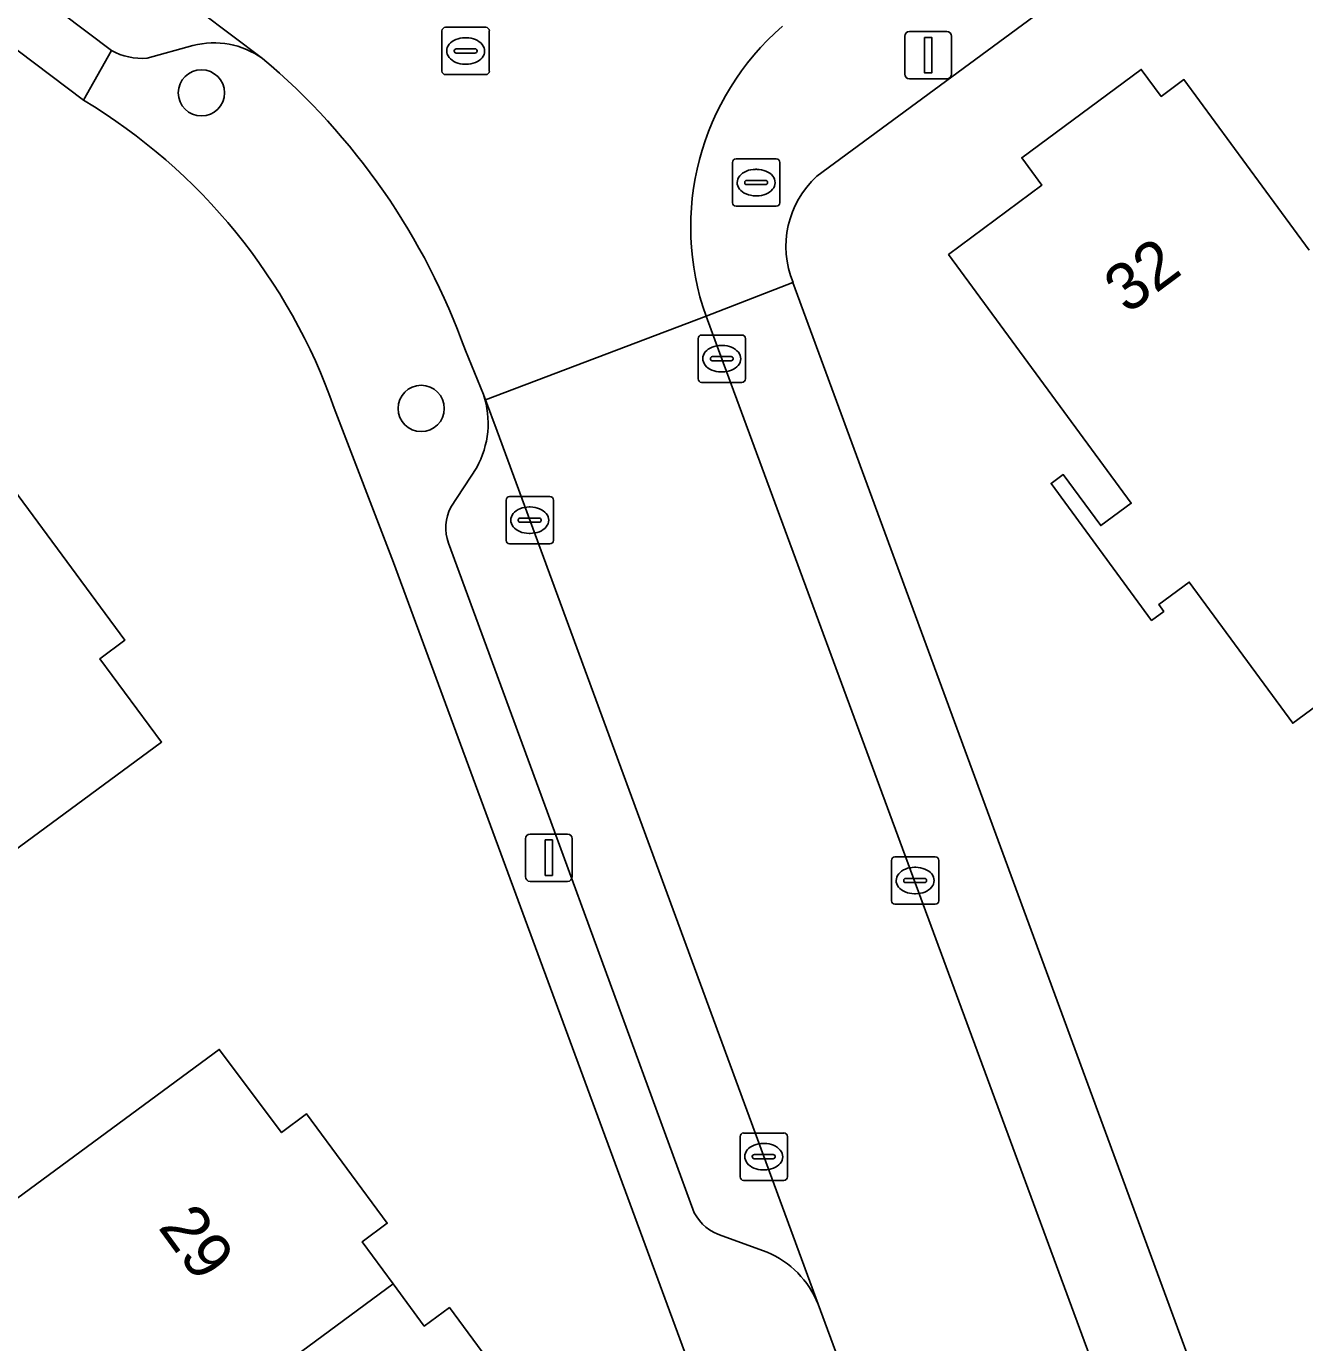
# Model space of a CAD drawing. Extents: x 163426 to 164192, y 380329 to 381641.
# Drawn here: x 163896.26 to 163923.27, y 381163.93 to 381191.75 of the extents above; entities that cross this region are included whole.
import ezdxf

# ---------------------------------------------------------------- set-up
doc = ezdxf.new("R2010")
doc.units = 0
for name, color, linetype in [('IMGEO_Boom', 7, 'Continuous'), ('IMGEO_Brandkraan', 7, 'Continuous'), ('IMGEO_Erf', 7, 'Continuous'), ('IMGEO_Kolk', 7, 'Continuous'), ('IMGEO_Lichtmast', 7, 'Continuous'), ('IMGEO_Pand', 7, 'Continuous'), ('IMGEO_Pand_nummerreeks', 7, 'Continuous'), ('IMGEO_Parkeervlak_open', 7, 'Continuous'), ('IMGEO_Rijbaan_lokaal_open', 7, 'Continuous'), ('IMGEO_Rioolput', 7, 'Continuous'), ('IMGEO_Voetpad_open', 7, 'Continuous')]:
    doc.layers.add(name, color=color, linetype=linetype)

msp = doc.modelspace()

# ---------------------------------------------------------------- linework, layer by layer
at = {"layer": 'IMGEO_Boom'}
for centre in [(163899.956, 381190.346), (163904.601, 381183.677)]:
    msp.add_circle(centre, 0.489, dxfattribs=at)
at = {"layer": 'IMGEO_Brandkraan'}
for p, q in [((163911.254, 381188.95), (163912.106, 381188.95)), ((163911.179, 381188.024), (163911.179, 381188.876)), ((163911.667, 381188.73), (163911.692, 381188.73)), ((163912.18, 381188.876), (163912.18, 381188.024)), ((163911.438, 381188.444), (163911.438, 381188.456)), ((163911.876, 381188.407), (163911.478, 381188.407)), ((163911.481, 381188.493), (163911.879, 381188.493)), ((163911.922, 381188.456), (163911.922, 381188.444)), ((163911.69, 381188.17), (163911.665, 381188.17)), ((163912.106, 381187.95), (163911.254, 381187.95))]:
    msp.add_line(p, q, dxfattribs=at)
for points in [[(163911.254, 381188.95), (163912.106, 381188.95)], [(163911.179, 381188.024), (163911.179, 381188.876)], [(163912.18, 381188.876), (163912.18, 381188.024)], [(163912.106, 381187.95), (163911.254, 381187.95)]]:
    msp.add_lwpolyline(points, dxfattribs=at)
for centre, radius, start, end in [((163911.256, 381188.874), 0.0765, 91.552, 178.448), ((163911.256, 381188.874), 0.0765, 91.552, 178.448), ((163912.104, 381188.874), 0.0765, 1.552, 88.448), ((163912.104, 381188.874), 0.0765, 1.552, 88.448), ((163911.478, 381188.453), 0.0403, 85.8775, 175.7526), ((163911.475, 381188.443), 0.0366, 178.938, 274.7102), ((163911.879, 381188.45), 0.043, 264.8664, 352.4533), ((163911.883, 381188.455), 0.0386, 1.7309, 96.639), ((163911.256, 381188.026), 0.0765, 181.552, 268.448), ((163911.256, 381188.026), 0.0765, 181.552, 268.448), ((163912.104, 381188.026), 0.0765, 271.552, 358.448), ((163912.104, 381188.026), 0.0765, 271.552, 358.448)]:
    msp.add_arc(centre, radius, start, end, dxfattribs=at)
for centre, major_axis, ratio, start_param, end_param in [((163911.666, 381188.45), (-0.387, 0.002), 0.722429, 4.712389, 7.853982), ((163911.691, 381188.45), (-0.39, 0.002), 0.717154, 1.570796, 4.712389)]:
    msp.add_ellipse(centre, major_axis=major_axis, ratio=ratio, start_param=start_param, end_param=end_param, dxfattribs=at)
at = {"layer": 'IMGEO_Erf'}
for points in [[(163897.466, 381190.189), (163877.319, 381205.411)], [(163926.614, 381198.64), (163912.963, 381188.583)], [(163926.036, 381179.243), (163923.021, 381177.024), (163920.832, 381180.006), (163920.187, 381179.532), (163920.294, 381179.387), (163920.036, 381179.198), (163917.911, 381182.091), (163918.169, 381182.28), (163918.962, 381181.2), (163919.607, 381181.674), (163915.747, 381186.929), (163917.719, 381188.396), (163917.292, 381188.974), (163919.817, 381190.841), (163920.239, 381190.27), (163920.72, 381190.628), (163923.367, 381187.019)], [(163912.458, 381186.339), (163921.831, 381160.861)], [(163904.013, 381180.42), (163902.765, 381183.681)], [(163895.984, 381181.97), (163898.336, 381178.777), (163897.808, 381178.385), (163899.116, 381176.624), (163891.604, 381171.094)], [(163912.387, 381157.729), (163904.013, 381180.42)], [(163895.131, 381166.302), (163900.332, 381170.131), (163901.651, 381168.373), (163902.178, 381168.769), (163903.884, 381166.456), (163903.352, 381166.064), (163904.008, 381165.174), (163904.665, 381164.283), (163905.197, 381164.676), (163906.897, 381162.371)]]:
    msp.add_lwpolyline(points, dxfattribs=at)
for centre, radius, start, end in [((163891.106, 381179.6), 12.352, 19.2943, 59.0126), ((163914.309, 381187.101), 2.001, 132.2445, 202.3898)]:
    msp.add_arc(centre, radius, start, end, dxfattribs=at)
at = {"layer": 'IMGEO_Kolk'}
for p, q in [((163910.453, 381184.302), (163910.453, 381185.154)), ((163910.528, 381185.228), (163911.38, 381185.228)), ((163911.454, 381185.154), (163911.454, 381184.302)), ((163910.755, 381184.771), (163911.153, 381184.771)), ((163910.941, 381185.008), (163910.966, 381185.008)), ((163910.712, 381184.722), (163910.712, 381184.734)), ((163911.15, 381184.685), (163910.752, 381184.685)), ((163911.196, 381184.734), (163911.196, 381184.722)), ((163911.38, 381184.228), (163910.528, 381184.228)), ((163910.964, 381184.448), (163910.939, 381184.448)), ((163906.394, 381180.889), (163906.394, 381181.741)), ((163906.469, 381181.815), (163907.321, 381181.815)), ((163907.395, 381181.741), (163907.395, 381180.889)), ((163906.882, 381181.595), (163906.907, 381181.595)), ((163906.653, 381181.309), (163906.653, 381181.321)), ((163907.091, 381181.272), (163906.693, 381181.272)), ((163906.696, 381181.358), (163907.094, 381181.358)), ((163907.137, 381181.321), (163907.137, 381181.309)), ((163906.905, 381181.035), (163906.88, 381181.035)), ((163907.321, 381180.815), (163906.469, 381180.815)), ((163914.614, 381174.2), (163915.466, 381174.2)), ((163914.539, 381173.274), (163914.539, 381174.126)), ((163915.027, 381173.98), (163915.052, 381173.98)), ((163915.54, 381174.126), (163915.54, 381173.274)), ((163914.798, 381173.694), (163914.798, 381173.706)), ((163915.236, 381173.657), (163914.838, 381173.657)), ((163914.841, 381173.743), (163915.239, 381173.743)), ((163915.282, 381173.706), (163915.282, 381173.694)), ((163915.05, 381173.42), (163915.025, 381173.42)), ((163915.466, 381173.2), (163914.614, 381173.2)), ((163911.415, 381168.364), (163912.267, 381168.364)), ((163911.34, 381167.438), (163911.34, 381168.29)), ((163911.828, 381168.144), (163911.853, 381168.144)), ((163912.341, 381168.29), (163912.341, 381167.438)), ((163911.599, 381167.858), (163911.599, 381167.87)), ((163912.037, 381167.821), (163911.639, 381167.821)), ((163911.642, 381167.907), (163912.04, 381167.907)), ((163912.083, 381167.87), (163912.083, 381167.858)), ((163911.851, 381167.584), (163911.826, 381167.584)), ((163912.267, 381167.364), (163911.415, 381167.364))]:
    msp.add_line(p, q, dxfattribs=at)
for points in [[(163910.453, 381184.302), (163910.453, 381185.154)], [(163910.528, 381185.228), (163911.38, 381185.228)], [(163911.454, 381185.154), (163911.454, 381184.302)], [(163911.38, 381184.228), (163910.528, 381184.228)], [(163906.394, 381180.889), (163906.394, 381181.741)], [(163906.469, 381181.815), (163907.321, 381181.815)], [(163907.395, 381181.741), (163907.395, 381180.889)], [(163907.321, 381180.815), (163906.469, 381180.815)], [(163914.614, 381174.2), (163915.466, 381174.2)], [(163914.539, 381173.274), (163914.539, 381174.126)], [(163915.54, 381174.126), (163915.54, 381173.274)], [(163915.466, 381173.2), (163914.614, 381173.2)], [(163911.415, 381168.364), (163912.267, 381168.364)], [(163911.34, 381167.438), (163911.34, 381168.29)], [(163912.341, 381168.29), (163912.341, 381167.438)], [(163912.267, 381167.364), (163911.415, 381167.364)]]:
    msp.add_lwpolyline(points, dxfattribs=at)
for centre, radius, start, end in [((163910.53, 381185.152), 0.0765, 91.552, 178.448), ((163910.53, 381185.152), 0.0765, 91.552, 178.448), ((163911.378, 381185.152), 0.0765, 1.552, 88.448), ((163911.378, 381185.152), 0.0765, 1.552, 88.448), ((163910.752, 381184.731), 0.0403, 85.8775, 175.7526), ((163911.157, 381184.733), 0.0386, 1.7309, 96.639), ((163910.749, 381184.721), 0.0366, 178.938, 274.7102), ((163911.153, 381184.728), 0.043, 264.8664, 352.4533), ((163910.53, 381184.304), 0.0765, 181.552, 268.448), ((163910.53, 381184.304), 0.0765, 181.552, 268.448), ((163911.378, 381184.304), 0.0765, 271.552, 358.448), ((163911.378, 381184.304), 0.0765, 271.552, 358.448), ((163906.471, 381181.739), 0.0765, 91.552, 178.448), ((163906.471, 381181.739), 0.0765, 91.552, 178.448), ((163907.319, 381181.739), 0.0765, 1.552, 88.448), ((163907.319, 381181.739), 0.0765, 1.552, 88.448), ((163906.693, 381181.318), 0.0403, 85.8775, 175.7526), ((163906.69, 381181.308), 0.0366, 178.938, 274.7102), ((163907.094, 381181.315), 0.043, 264.8664, 352.4533), ((163907.098, 381181.32), 0.0386, 1.7309, 96.639), ((163906.471, 381180.891), 0.0765, 181.552, 268.448), ((163906.471, 381180.891), 0.0765, 181.552, 268.448), ((163907.319, 381180.891), 0.0765, 271.552, 358.448), ((163907.319, 381180.891), 0.0765, 271.552, 358.448), ((163914.616, 381174.124), 0.0765, 91.552, 178.448), ((163914.616, 381174.124), 0.0765, 91.552, 178.448), ((163915.464, 381174.124), 0.0765, 1.552, 88.448), ((163915.464, 381174.124), 0.0765, 1.552, 88.448), ((163914.838, 381173.703), 0.0403, 85.8775, 175.7526), ((163914.835, 381173.693), 0.0366, 178.938, 274.7102), ((163915.239, 381173.7), 0.043, 264.8664, 352.4533), ((163915.243, 381173.705), 0.0386, 1.7309, 96.639), ((163914.616, 381173.276), 0.0765, 181.552, 268.448), ((163914.616, 381173.276), 0.0765, 181.552, 268.448), ((163915.464, 381173.276), 0.0765, 271.552, 358.448), ((163915.464, 381173.276), 0.0765, 271.552, 358.448), ((163911.417, 381168.288), 0.0765, 91.552, 178.448), ((163911.417, 381168.288), 0.0765, 91.552, 178.448), ((163912.265, 381168.288), 0.0765, 1.552, 88.448), ((163912.265, 381168.288), 0.0765, 1.552, 88.448), ((163911.639, 381167.867), 0.0403, 85.8775, 175.7526), ((163911.636, 381167.857), 0.0366, 178.938, 274.7102), ((163912.04, 381167.864), 0.043, 264.8664, 352.4533), ((163912.044, 381167.869), 0.0386, 1.7309, 96.639), ((163911.417, 381167.44), 0.0765, 181.552, 268.448), ((163911.417, 381167.44), 0.0765, 181.552, 268.448), ((163912.265, 381167.44), 0.0765, 271.552, 358.448), ((163912.265, 381167.44), 0.0765, 271.552, 358.448)]:
    msp.add_arc(centre, radius, start, end, dxfattribs=at)
for centre, major_axis, ratio, start_param, end_param in [((163910.94, 381184.728), (-0.387, 0.002), 0.722429, 4.712389, 7.853982), ((163910.965, 381184.728), (-0.39, 0.002), 0.717154, 1.570796, 4.712389), ((163906.881, 381181.315), (-0.387, 0.002), 0.722429, 4.712389, 7.853982), ((163906.906, 381181.315), (-0.39, 0.002), 0.717154, 1.570796, 4.712389), ((163915.026, 381173.7), (-0.387, 0.002), 0.722429, 4.712389, 7.853982), ((163915.051, 381173.7), (-0.39, 0.002), 0.717154, 1.570796, 4.712389), ((163911.827, 381167.864), (-0.387, 0.002), 0.722429, 4.712389, 7.853982), ((163911.852, 381167.864), (-0.39, 0.002), 0.717154, 1.570796, 4.712389)]:
    msp.add_ellipse(centre, major_axis=major_axis, ratio=ratio, start_param=start_param, end_param=end_param, dxfattribs=at)
at = {"layer": 'IMGEO_Lichtmast'}
for p, q in [((163914.819, 381190.743), (163914.819, 381191.543)), ((163914.819, 381191.543), (163914.819, 381190.743)), ((163914.919, 381191.643), (163915.709, 381191.643)), ((163915.709, 381191.643), (163914.919, 381191.643)), ((163915.809, 381191.543), (163915.809, 381190.743)), ((163915.809, 381190.743), (163915.809, 381191.543)), ((163915.709, 381190.643), (163914.919, 381190.643)), ((163914.919, 381190.643), (163915.709, 381190.643)), ((163906.803, 381173.782), (163906.803, 381174.582)), ((163906.803, 381174.582), (163906.803, 381173.782)), ((163906.903, 381174.682), (163907.693, 381174.682)), ((163907.693, 381174.682), (163906.903, 381174.682)), ((163907.793, 381174.582), (163907.793, 381173.782)), ((163907.793, 381173.782), (163907.793, 381174.582)), ((163907.693, 381173.682), (163906.903, 381173.682)), ((163906.903, 381173.682), (163907.693, 381173.682))]:
    msp.add_line(p, q, dxfattribs=at)
for points in [[(163915.239, 381191.518), (163915.389, 381191.518), (163915.389, 381190.768), (163915.239, 381190.768), (163915.239, 381191.518)], [(163907.223, 381174.557), (163907.373, 381174.557), (163907.373, 381173.807), (163907.223, 381173.807), (163907.223, 381174.557)]]:
    msp.add_lwpolyline(points, dxfattribs=at)
for centre, start, end in [((163914.919, 381191.543), 90, 180), ((163914.919, 381191.543), 90, 180), ((163915.709, 381191.543), 0, 90), ((163915.709, 381191.543), 360, 90), ((163914.919, 381190.743), 180, 270), ((163914.919, 381190.743), 180, 270), ((163915.709, 381190.743), 270, 0), ((163915.709, 381190.743), 270, 0), ((163906.903, 381174.582), 90, 180), ((163906.903, 381174.582), 90, 180), ((163907.693, 381174.582), 0, 90), ((163907.693, 381174.582), 360, 90), ((163906.903, 381173.782), 180, 270), ((163906.903, 381173.782), 180, 270), ((163907.693, 381173.782), 270, 0), ((163907.693, 381173.782), 270, 0)]:
    msp.add_arc(centre, 0.1, start, end, dxfattribs=at)
at = {"layer": 'IMGEO_Pand'}
msp.add_lwpolyline([(163923.367, 381187.019), (163920.72, 381190.628), (163920.239, 381190.27), (163919.817, 381190.841), (163917.292, 381188.974), (163917.719, 381188.396), (163915.747, 381186.929), (163919.607, 381181.674), (163918.962, 381181.2), (163918.169, 381182.28), (163917.911, 381182.091), (163920.036, 381179.198), (163920.294, 381179.387), (163920.187, 381179.532), (163920.832, 381180.006), (163923.021, 381177.024), (163926.036, 381179.243)], dxfattribs=at)
for points in [[(163887.383, 381175.637), (163889.447, 381172.843), (163887.188, 381171.174), (163888.607, 381169.253), (163886.3, 381167.548), (163888.24, 381164.922), (163893.368, 381168.698), (163891.604, 381171.094), (163899.116, 381176.624), (163897.808, 381178.385), (163898.336, 381178.777), (163895.984, 381181.97)], [(163893.368, 381168.698), (163888.24, 381164.922), (163891.621, 381160.344), (163893.872, 381162.007), (163895.936, 381159.214), (163904.008, 381165.174), (163903.352, 381166.064), (163903.884, 381166.456), (163902.178, 381168.769), (163901.651, 381168.373), (163900.332, 381170.131), (163895.131, 381166.302)], [(163907.631, 381160.185), (163906.356, 381161.988), (163906.897, 381162.371), (163905.197, 381164.676), (163904.665, 381164.283), (163904.008, 381165.174), (163895.936, 381159.214), (163898, 381156.42), (163895.748, 381154.757), (163896.305, 381154.003), (163899.276, 381149.981), (163904.312, 381153.699), (163902.39, 381156.275), (163904.073, 381157.531)]]:
    msp.add_lwpolyline(points, close=True, dxfattribs=at)
at = {"layer": 'IMGEO_Parkeervlak_open'}
for points in [[(163901.246, 381191.072), (163899.28, 381192.557), (163884.483, 381203.733)], [(163885.421, 381200.802), (163893.254, 381194.864), (163898.057, 381191.243)], [(163898.808, 381191.077), (163899.778, 381191.345)], [(163906.205, 381183.194), (163905.959, 381183.862), (163905.92, 381183.969)], [(163912.987, 381164.75), (163906.205, 381183.194)], [(163905.775, 381182.427), (163905.229, 381181.591)], [(163905.181, 381180.83), (163907.266, 381175.16), (163910.372, 381166.679)], [(163910.963, 381166.19), (163911.911, 381165.847)]]:
    msp.add_lwpolyline(points, dxfattribs=at)
for centre, radius, start, end in [((163898.704, 381192.39), 1.317, 240.5636, 274.508), ((163900.227, 381189.674), 1.73, 53.9029, 105.0275), ((163904.052, 381183.367), 1.963, 331.3931, 17.863), ((163906.058, 381181.157), 0.936, 152.3485, 200.4332), ((163911.249, 381167.137), 0.989, 207.577, 253.2135), ((163911.147, 381164.021), 1.979, 21.603, 67.2896)]:
    msp.add_arc(centre, radius, start, end, dxfattribs=at)
at = {"layer": 'IMGEO_Rijbaan_lokaal_open'}
for points in [[(163902.933, 381196.264), (163902.32, 381196.718), (163899.28, 381192.557), (163901.246, 381191.072)], [(163905.534, 381184.898), (163905.92, 381183.969), (163905.959, 381183.862), (163910.621, 381185.625)], [(163919.972, 381160.287), (163910.883, 381184.915), (163910.621, 381185.625), (163905.959, 381183.862), (163906.205, 381183.194), (163912.987, 381164.75), (163914.289, 381161.234)]]:
    msp.add_lwpolyline(points, dxfattribs=at)
for centre, radius, start, end in [((163915.919, 381187.505), 5.622, 130.9319, 199.5349), ((163892.029, 381180.095), 14.334, 19.5796, 49.9824)]:
    msp.add_arc(centre, radius, start, end, dxfattribs=at)
at = {"layer": 'IMGEO_Rioolput'}
for p, q in [((163905.115, 381191.731), (163905.967, 381191.731)), ((163905.04, 381190.805), (163905.04, 381191.657)), ((163905.528, 381191.511), (163905.553, 381191.511)), ((163906.041, 381191.657), (163906.041, 381190.805)), ((163905.299, 381191.225), (163905.299, 381191.237)), ((163905.737, 381191.188), (163905.339, 381191.188)), ((163905.342, 381191.274), (163905.74, 381191.274)), ((163905.783, 381191.237), (163905.783, 381191.225)), ((163905.551, 381190.951), (163905.526, 381190.951)), ((163905.967, 381190.731), (163905.115, 381190.731))]:
    msp.add_line(p, q, dxfattribs=at)
for points in [[(163905.115, 381191.731), (163905.967, 381191.731)], [(163905.04, 381190.805), (163905.04, 381191.657)], [(163906.041, 381191.657), (163906.041, 381190.805)], [(163905.967, 381190.731), (163905.115, 381190.731)]]:
    msp.add_lwpolyline(points, dxfattribs=at)
for centre, radius, start, end in [((163905.117, 381191.655), 0.0765, 91.552, 178.448), ((163905.117, 381191.655), 0.0765, 91.552, 178.448), ((163905.965, 381191.655), 0.0765, 1.552, 88.448), ((163905.965, 381191.655), 0.0765, 1.552, 88.448), ((163905.339, 381191.234), 0.0403, 85.8775, 175.7526), ((163905.336, 381191.224), 0.0366, 178.938, 274.7102), ((163905.74, 381191.231), 0.043, 264.8664, 352.4533), ((163905.744, 381191.236), 0.0386, 1.7309, 96.639), ((163905.117, 381190.807), 0.0765, 181.552, 268.448), ((163905.117, 381190.807), 0.0765, 181.552, 268.448), ((163905.965, 381190.807), 0.0765, 271.552, 358.448), ((163905.965, 381190.807), 0.0765, 271.552, 358.448)]:
    msp.add_arc(centre, radius, start, end, dxfattribs=at)
for centre, major_axis, ratio, start_param, end_param in [((163905.527, 381191.231), (-0.387, 0.002), 0.722429, 4.712389, 7.853982), ((163905.552, 381191.231), (-0.39, 0.002), 0.717154, 1.570796, 4.712389)]:
    msp.add_ellipse(centre, major_axis=major_axis, ratio=ratio, start_param=start_param, end_param=end_param, dxfattribs=at)
at = {"layer": 'IMGEO_Voetpad_open'}
for points in [[(163877.319, 381205.411), (163897.466, 381190.189), (163898.057, 381191.243), (163893.254, 381194.864), (163885.421, 381200.802)], [(163912.963, 381188.583), (163926.614, 381198.64)], [(163898.057, 381191.243), (163897.466, 381190.189)], [(163899.778, 381191.345), (163898.808, 381191.077)], [(163921.831, 381160.861), (163912.458, 381186.339), (163910.621, 381185.625), (163910.883, 381184.915), (163919.972, 381160.287)], [(163910.621, 381185.625), (163912.458, 381186.339)], [(163905.92, 381183.969), (163905.534, 381184.898)], [(163902.765, 381183.681), (163904.013, 381180.42), (163912.387, 381157.729)], [(163905.229, 381181.591), (163905.775, 381182.427)], [(163910.372, 381166.679), (163907.266, 381175.16), (163905.181, 381180.83)], [(163911.911, 381165.847), (163910.963, 381166.19)], [(163914.289, 381161.234), (163912.987, 381164.75)]]:
    msp.add_lwpolyline(points, dxfattribs=at)
for centre, radius, start, end in [((163915.919, 381187.505), 5.622, 130.9319, 199.5349), ((163898.704, 381192.39), 1.317, 240.5636, 274.508), ((163900.227, 381189.674), 1.73, 53.9029, 105.0275), ((163892.029, 381180.095), 14.334, 19.5796, 49.9824), ((163891.106, 381179.6), 12.352, 19.2943, 59.0126), ((163914.309, 381187.101), 2.001, 132.2445, 202.3898), ((163904.052, 381183.367), 1.963, 331.3931, 17.863), ((163906.058, 381181.157), 0.936, 152.3485, 200.4332), ((163911.249, 381167.137), 0.989, 207.577, 253.2135), ((163911.147, 381164.021), 1.979, 21.603, 67.2896)]:
    msp.add_arc(centre, radius, start, end, dxfattribs=at)

# ---------------------------------------------------------------- texts
at = {"layer": 'IMGEO_Pand_nummerreeks'}
for s, rotation, p in [('32', 36.6425, (163919.526, 381185.652)), ('29', 306.2736, (163899.024, 381166.37))]:
    msp.add_text(s, height=1, rotation=rotation, dxfattribs=at).set_placement(p)

doc.saveas('drawing.dxf')
